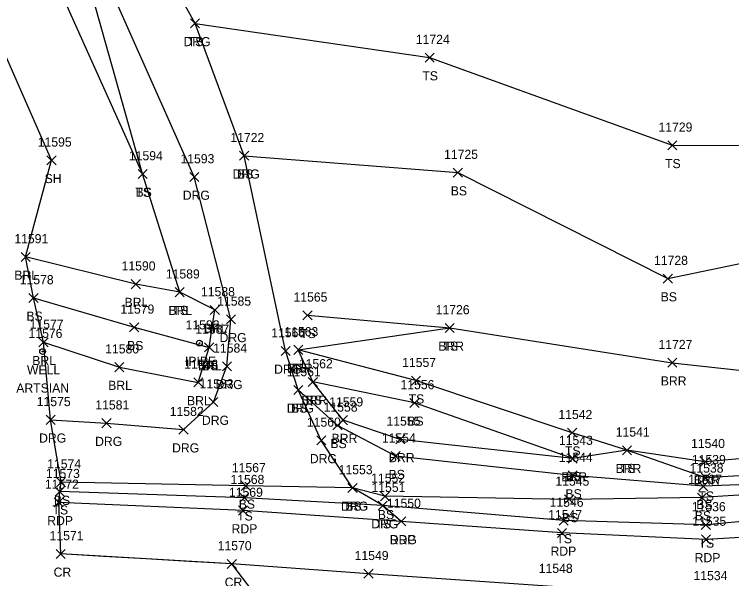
# Model space of a CAD drawing. Extents: x 1482574 to 1485769, y 580696 to 595649.
# Drawn here: x 1482982.6 to 1483140, y 582945.6 to 583069.4 of the extents above; entities that cross this region are included whole.
import ezdxf

# ---------------------------------------------------------------- set-up
doc = ezdxf.new("R2010")
doc.units = 0
for name, color, linetype in [('L_A', 7, 'Continuous'), ('L_I', 7, 'Continuous'), ('L_TIC', 7, 'Continuous'), ('LABL', 7, 'Continuous'), ('LELB', 7, 'Continuous'), ('LSOGP', 7, 'Continuous'), ('M_A', 7, 'Continuous'), ('M_I', 7, 'Continuous'), ('MPIP', 7, 'Continuous'), ('P_A', 7, 'Continuous'), ('P_I', 7, 'Continuous'), ('P_TIC', 7, 'Continuous'), ('PET', 7, 'Continuous'), ('PRC', 7, 'Continuous'), ('R_A', 7, 'Continuous'), ('R_I', 7, 'Continuous'), ('R_TIC', 7, 'Continuous'), ('RDG', 7, 'Continuous'), ('U_A', 7, 'Continuous'), ('U_C', 7, 'Continuous'), ('U_I', 7, 'Continuous'), ('UWW', 7, 'Continuous')]:
    doc.layers.add(name, color=color, linetype=linetype)

msp = doc.modelspace()

# ---------------------------------------------------------------- linework, layer by layer
at = {"layer": 'L_TIC'}
for points in [[(1483021.27, 583066.43), (1483023.27, 583068.43)], [(1483023.27, 583066.43), (1483021.27, 583068.43)], [(1483072.72, 583058.93), (1483074.72, 583060.93)], [(1483074.72, 583058.93), (1483072.72, 583060.93)], [(1483125.95, 583039.68), (1483127.95, 583041.68)], [(1483127.95, 583039.68), (1483125.95, 583041.68)], [(1483032.04, 583037.39), (1483034.04, 583039.39)], [(1483034.04, 583037.39), (1483032.04, 583039.39)], [(1482989.8, 583036.4), (1482991.8, 583038.4)], [(1482991.8, 583036.4), (1482989.8, 583038.4)], [(1483009.79, 583033.4), (1483011.79, 583035.4)], [(1483011.79, 583033.4), (1483009.79, 583035.4)], [(1483009.79, 583033.4), (1483011.79, 583035.4)], [(1483011.79, 583033.4), (1483009.79, 583035.4)], [(1483078.92, 583033.7), (1483080.92, 583035.7)], [(1483080.92, 583033.7), (1483078.92, 583035.7)], [(1482984.11, 583015.2), (1482986.11, 583017.2)], [(1482986.11, 583015.2), (1482984.11, 583017.2)], [(1483124.96, 583010.45), (1483126.96, 583012.45)], [(1483126.96, 583010.45), (1483124.96, 583012.45)], [(1483008.28, 583009.23), (1483010.28, 583011.23)], [(1483010.28, 583009.23), (1483008.28, 583011.23)], [(1483017.91, 583007.47), (1483019.91, 583009.47)], [(1483019.91, 583007.47), (1483017.91, 583009.47)], [(1483017.91, 583007.47), (1483019.91, 583009.47)], [(1483019.91, 583007.47), (1483017.91, 583009.47)], [(1482985.85, 583006.21), (1482987.85, 583008.21)], [(1482987.85, 583006.21), (1482985.85, 583008.21)], [(1483025.61, 583003.57), (1483027.61, 583005.57)], [(1483027.61, 583003.57), (1483025.61, 583005.57)], [(1483045.94, 583002.4), (1483047.94, 583004.4)], [(1483047.94, 583002.4), (1483045.94, 583004.4)], [(1483007.93, 582999.76), (1483009.93, 583001.76)], [(1483009.93, 582999.76), (1483007.93, 583001.76)], [(1483077.13, 582999.63), (1483079.13, 583001.63)], [(1483079.13, 582999.63), (1483077.13, 583001.63)], [(1483077.13, 582999.63), (1483079.13, 583001.63)], [(1483079.13, 582999.63), (1483077.13, 583001.63)], [(1482988.04, 582996.47), (1482990.04, 582998.47)], [(1482990.04, 582996.47), (1482988.04, 582998.47)], [(1483024.37, 582995.35), (1483026.37, 582997.35)], [(1483026.37, 582995.35), (1483024.37, 582997.35)], [(1483024.37, 582995.35), (1483026.37, 582997.35)], [(1483026.37, 582995.35), (1483024.37, 582997.35)], [(1483043.93, 582994.81), (1483045.93, 582996.81)], [(1483045.93, 582994.81), (1483043.93, 582996.81)], [(1483043.93, 582994.81), (1483045.93, 582996.81)], [(1483045.93, 582994.81), (1483043.93, 582996.81)], [(1483125.95, 582992), (1483127.95, 582994)], [(1483127.95, 582992), (1483125.95, 582994)], [(1483004.68, 582991.03), (1483006.68, 582993.03)], [(1483006.68, 582991.03), (1483004.68, 582993.03)], [(1483021.98, 582987.67), (1483023.98, 582989.67)], [(1483023.98, 582987.67), (1483021.98, 582989.67)], [(1483047.11, 582987.78), (1483049.11, 582989.78)], [(1483049.11, 582987.78), (1483047.11, 582989.78)], [(1483047.11, 582987.78), (1483049.11, 582989.78)], [(1483049.11, 582987.78), (1483047.11, 582989.78)], [(1483069.72, 582988.06), (1483071.72, 582990.06)], [(1483071.72, 582988.06), (1483069.72, 582990.06)], [(1483043.91, 582986.03), (1483045.91, 582988.03)], [(1483045.91, 582986.03), (1483043.91, 582988.03)], [(1483069.41, 582983.18), (1483071.41, 582985.18)], [(1483071.41, 582983.18), (1483069.41, 582985.18)], [(1483053.74, 582979.4), (1483055.74, 582981.4)], [(1483055.74, 582979.4), (1483053.74, 582981.4)], [(1483052.52, 582978.26), (1483054.52, 582980.26)], [(1483054.52, 582978.26), (1483052.52, 582980.26)], [(1483104, 582976.64), (1483106, 582978.64)], [(1483106, 582976.64), (1483104, 582978.64)], [(1483066.28, 582975.18), (1483068.28, 582977.18)], [(1483068.28, 582975.18), (1483066.28, 582977.18)], [(1483116.01, 582972.8), (1483118.01, 582974.8)], [(1483118.01, 582972.8), (1483116.01, 582974.8)], [(1483116.01, 582972.8), (1483118.01, 582974.8)], [(1483118.01, 582972.8), (1483116.01, 582974.8)], [(1483065.28, 582971.49), (1483067.28, 582973.49)], [(1483067.28, 582971.49), (1483065.28, 582973.49)], [(1483104.1, 582970.98), (1483106.1, 582972.98)], [(1483106.1, 582970.98), (1483104.1, 582972.98)], [(1483104.1, 582970.98), (1483106.1, 582972.98)], [(1483106.1, 582970.98), (1483104.1, 582972.98)], [(1483133.17, 582970.28), (1483135.17, 582972.28)], [(1483135.17, 582970.28), (1483133.17, 582972.28)], [(1483104.08, 582967.25), (1483106.08, 582969.25)], [(1483106.08, 582967.25), (1483104.08, 582969.25)], [(1483133.28, 582966.76), (1483135.28, 582968.76)], [(1483135.28, 582966.76), (1483133.28, 582968.76)], [(1482991.88, 582965.8), (1482993.88, 582967.8)], [(1482993.88, 582965.8), (1482991.88, 582967.8)], [(1483032.42, 582964.98), (1483034.42, 582966.98)], [(1483034.42, 582964.98), (1483032.42, 582966.98)], [(1483132.76, 582964.88), (1483134.76, 582966.88)], [(1483134.76, 582964.88), (1483132.76, 582966.88)], [(1482991.61, 582963.71), (1482993.61, 582965.71)], [(1482993.61, 582963.71), (1482991.61, 582965.71)], [(1483055.8, 582964.53), (1483057.8, 582966.53)], [(1483057.8, 582964.53), (1483055.8, 582966.53)], [(1483032.11, 582962.39), (1483034.11, 582964.39)], [(1483034.11, 582962.39), (1483032.11, 582964.39)], [(1483062.93, 582962.69), (1483064.93, 582964.69)], [(1483064.93, 582962.69), (1483062.93, 582964.69)], [(1483103.33, 582962.01), (1483105.33, 582964.01)], [(1483105.33, 582962.01), (1483103.33, 582964.01)], [(1483132.44, 582962.41), (1483134.44, 582964.41)], [(1483134.44, 582962.41), (1483132.44, 582964.41)], [(1483062.43, 582960.65), (1483064.43, 582962.65)], [(1483064.43, 582960.65), (1483062.43, 582962.65)], [(1483102.12, 582957.39), (1483104.12, 582959.39)], [(1483104.12, 582957.39), (1483102.12, 582959.39)], [(1483133.3, 582956.42), (1483135.3, 582958.42)], [(1483135.3, 582956.42), (1483133.3, 582958.42)]]:
    msp.add_lwpolyline(points, dxfattribs=at)
at = {"layer": 'LABL'}
for points in [[(1483308.84, 583029.56), (1483275.7, 583007.91), (1483243.49, 582991.9), (1483206.58, 582979.93), (1483165.14, 582973.97), (1483134.17, 582971.28), (1483117.01, 582973.8), (1483105.1, 582971.98), (1483067.28, 582976.18), (1483054.74, 582980.4), (1483048.11, 582988.78), (1483044.93, 582995.81), (1483078.13, 583000.63), (1483126.95, 582993), (1483165.74, 582988.75), (1483197.07, 582992.4), (1483217.41, 582997.58), (1483242.71, 583009.11), (1483266.43, 583021.25), (1483286.89, 583033.23), (1483312.43, 583053.51)], [(1482989.04, 582997.47), (1483005.68, 582992.03), (1483022.98, 582988.67), (1483025.37, 582996.35), (1483026.61, 583004.57), (1483018.91, 583008.47), (1483009.28, 583010.23), (1482985.11, 583016.2)]]:
    msp.add_lwpolyline(points, dxfattribs=at)
at = {"layer": 'LELB'}
for points in [[(1483469.33, 583421.95), (1483466.35, 583421.95), (1483456.79, 583407.14), (1483450.28, 583393.9), (1483447.78, 583346.95), (1483444.63, 583315.66), (1483433.7, 583275.62), (1483429.65, 583254.01), (1483417.18, 583202.74), (1483403.07, 583158.15), (1483389.35, 583122.63), (1483371.94, 583090.5), (1483346.47, 583056.7), (1483313.53, 583024.51), (1483278.17, 583001.73), (1483245.32, 582985.17), (1483207.66, 582972.69), (1483164.69, 582967.06), (1483133.76, 582965.88), (1483105.08, 582968.25), (1483066.28, 582972.49), (1483053.52, 582979.26), (1483044.91, 582987.03)], [(1483464.8, 583381.18), (1483455.44, 583346.11), (1483449.41, 583314.03), (1483439.83, 583274.39), (1483434.83, 583252.57), (1483422.19, 583203.05), (1483407.94, 583155.37), (1483393.98, 583120.7), (1483377.17, 583085.6), (1483350.54, 583052.14), (1483318.1, 583020.42), (1483281.81, 582996.17), (1483247.47, 582979.74), (1483208.71, 582967.14), (1483165.31, 582960.27), (1483134.3, 582957.42), (1483103.12, 582958.39), (1483063.43, 582961.65), (1483033.11, 582963.39), (1482992.61, 582964.71)], [(1483018.91, 583008.47), (1483010.79, 583034.4), (1482995.96, 583086.91), (1482971.46, 583131.56), (1482945.89, 583177.67), (1482918.2, 583226.98), (1482898.55, 583257.23), (1482875.12, 583252.54)], [(1483010.79, 583034.4), (1482988.33, 583084.44), (1482967.58, 583130.09), (1482940.89, 583175.97), (1482915.51, 583225.81), (1482897.28, 583250.66), (1482876.8, 583244.53)], [(1483022.27, 583067.43), (1483073.72, 583059.93), (1483126.95, 583040.68), (1483165.73, 583040.66), (1483212.9, 583014.54), (1483242.71, 583009.11)], [(1483033.04, 583038.39), (1483079.92, 583034.7), (1483125.96, 583011.45), (1483166.76, 583019.96), (1483217.41, 582997.58)], [(1483310.98, 583026.58), (1483277.27, 583004.67), (1483244.29, 582987.97), (1483207.05, 582975.1), (1483164.82, 582969.54), (1483134.28, 582967.76), (1483117.01, 582973.8), (1483105, 582977.64), (1483070.72, 582989.06), (1483044.93, 582995.81)], [(1483315.19, 583023.75), (1483278.75, 583000.44), (1483245.86, 582983.26), (1483208.1, 582971.23), (1483164.68, 582965.39), (1483133.44, 582963.41), (1483104.33, 582963.01), (1483063.93, 582963.69), (1483056.8, 582965.53), (1483033.42, 582965.98), (1482992.88, 582966.8)], [(1482986.85, 583007.21), (1483008.93, 583000.76), (1483025.37, 582996.35)], [(1483046.94, 583003.4), (1483078.13, 583000.63)], [(1483105.1, 582971.98), (1483070.41, 582984.18), (1483048.11, 582988.78)]]:
    msp.add_lwpolyline(points, dxfattribs=at)
at = {"layer": 'LSOGP'}
msp.add_lwpolyline([(1483039.45, 582936.9), (1483030.35, 582948.86), (1483020.97, 582949.41), (1483011.59, 582949.96), (1483002.21, 582950.51), (1482992.83, 582951.06), (1482992.37, 582962.35), (1482992.61, 582964.71), (1482992.88, 582966.8), (1482990.59, 582980.47), (1482989.04, 582997.47), (1482986.85, 583007.21), (1482985.11, 583016.2), (1482990.8, 583037.4), (1482971.6, 583081.21)], dxfattribs=at)
at = {"layer": 'MPIP'}
for radius in [0.625, 0.0833]:
    msp.add_circle((1483023.24, 582997.3), radius, dxfattribs=at)
at = {"layer": 'P_TIC'}
for points in [[(1482991.37, 582961.35), (1482993.37, 582963.35)], [(1482993.37, 582961.35), (1482991.37, 582963.35)], [(1483031.8, 582959.58), (1483033.8, 582961.58)], [(1483033.8, 582959.58), (1483031.8, 582961.58)], [(1483066.48, 582957.18), (1483068.48, 582959.18)], [(1483068.48, 582957.18), (1483066.48, 582959.18)], [(1483101.75, 582954.66), (1483103.75, 582956.66)], [(1483103.75, 582954.66), (1483101.75, 582956.66)], [(1483133.36, 582953.23), (1483135.36, 582955.23)], [(1483135.36, 582953.23), (1483133.36, 582955.23)], [(1482991.83, 582950.06), (1482993.83, 582952.06)], [(1482993.83, 582950.06), (1482991.83, 582952.06)], [(1483029.35, 582947.86), (1483031.35, 582949.86)], [(1483031.35, 582947.86), (1483029.35, 582949.86)], [(1483059.31, 582945.71), (1483061.31, 582947.71)], [(1483061.31, 582945.71), (1483059.31, 582947.71)]]:
    msp.add_lwpolyline(points, dxfattribs=at)
at = {"layer": 'PET'}
msp.add_lwpolyline([(1483511.92, 583571.09), (1483496.28, 583508.73), (1483487.22, 583470.03), (1483474.79, 583419.59), (1483466.19, 583381.57), (1483457.71, 583345.65), (1483450.2, 583313.7), (1483440.82, 583274.3), (1483435.83, 583252.18), (1483423.1, 583202.8), (1483409.25, 583154.54), (1483397.16, 583119.52), (1483379.57, 583084.11), (1483352.88, 583049.38), (1483319.73, 583018.16), (1483283.7, 582994.02), (1483248.61, 582977.24), (1483209.52, 582964.18), (1483165.99, 582956.07), (1483134.36, 582954.23), (1483102.75, 582955.66), (1483067.48, 582958.18), (1483032.8, 582960.58), (1482992.37, 582962.35)], dxfattribs=at)
at = {"layer": 'PRC'}
msp.add_lwpolyline([(1483327.65, 583009.41), (1483290.99, 582984.57), (1483253.72, 582966.42), (1483211.51, 582952.49), (1483167.16, 582944.55), (1483134.63, 582942.3), (1483100.68, 582943.89), (1483060.31, 582946.71), (1483030.35, 582948.86), (1482992.83, 582951.06)], dxfattribs=at)
at = {"layer": 'R_TIC'}
for points in [[(1483021.27, 583066.43), (1483023.27, 583068.43)], [(1483023.27, 583066.43), (1483021.27, 583068.43)], [(1483032.04, 583037.39), (1483034.04, 583039.39)], [(1483034.04, 583037.39), (1483032.04, 583039.39)], [(1483021.1, 583032.74), (1483023.1, 583034.74)], [(1483023.1, 583032.74), (1483021.1, 583034.74)], [(1483029.16, 583001.51), (1483031.16, 583003.51)], [(1483031.16, 583001.51), (1483029.16, 583003.51)], [(1483041.13, 582994.57), (1483043.13, 582996.57)], [(1483043.13, 582994.57), (1483041.13, 582996.57)], [(1483028.28, 582991.21), (1483030.28, 582993.21)], [(1483030.28, 582991.21), (1483028.28, 582993.21)], [(1483043.91, 582986.03), (1483045.91, 582988.03)], [(1483045.91, 582986.03), (1483043.91, 582988.03)], [(1483025.3, 582983.37), (1483027.3, 582985.37)], [(1483027.3, 582983.37), (1483025.3, 582985.37)], [(1482989.59, 582979.47), (1482991.59, 582981.47)], [(1482991.59, 582979.47), (1482989.59, 582981.47)], [(1483001.87, 582978.74), (1483003.87, 582980.74)], [(1483003.87, 582978.74), (1483001.87, 582980.74)], [(1483018.75, 582977.31), (1483020.75, 582979.31)], [(1483020.75, 582977.31), (1483018.75, 582979.31)], [(1483048.97, 582974.96), (1483050.97, 582976.96)], [(1483050.97, 582974.96), (1483048.97, 582976.96)], [(1483055.8, 582964.53), (1483057.8, 582966.53)], [(1483057.8, 582964.53), (1483055.8, 582966.53)], [(1483062.43, 582960.65), (1483064.43, 582962.65)], [(1483064.43, 582960.65), (1483062.43, 582962.65)], [(1483066.48, 582957.18), (1483068.48, 582959.18)], [(1483068.48, 582957.18), (1483066.48, 582959.18)]]:
    msp.add_lwpolyline(points, dxfattribs=at)
at = {"layer": 'RDG'}
for points in [[(1482990.59, 582980.47), (1483002.87, 582979.74), (1483019.75, 582978.31), (1483026.3, 582984.37), (1483029.28, 582992.21), (1483030.16, 583002.51), (1483022.1, 583033.74), (1482998.07, 583087.86), (1482975.13, 583133.46), (1482949.27, 583179.89), (1482921.76, 583227.8), (1482891.1, 583274.04), (1482863.16, 583312.88), (1482836.17, 583351.95), (1482809.08, 583389.88)], [(1483067.48, 582958.18), (1483063.43, 582961.65), (1483056.8, 582965.53), (1483049.97, 582975.96), (1483044.91, 582987.03), (1483042.13, 582995.57), (1483033.04, 583038.39), (1483022.27, 583067.43), (1483008.45, 583092.46), (1482985.55, 583136.52), (1482965.18, 583172.08), (1482942.19, 583211.9), (1482925.01, 583240.09), (1482902.56, 583276.06), (1482878.62, 583316.54), (1482855.54, 583346.75), (1482826.8, 583383.4)]]:
    msp.add_lwpolyline(points, dxfattribs=at)
at = {"layer": 'UWW'}
for radius in [0.625, 0.0833]:
    msp.add_circle((1482988.84, 582995.44), radius, dxfattribs=at)

# ---------------------------------------------------------------- texts
at = {"layer": 'L_A'}
for s, p in [('TS', (1483020.68, 583062.43)), ('TS', (1483072.13, 583054.93)), ('TS', (1483125.36, 583035.68)), ('SH', (1482989.29, 583032.4)), ('BS', (1483031.48, 583033.39)), ('TS', (1483009.2, 583029.4)), ('BS', (1483009.23, 583029.4)), ('BS', (1483078.36, 583029.7)), ('BRL', (1482982.65, 583011.2)), ('BS', (1483124.4, 583006.45)), ('BRL', (1483006.83, 583005.23)), ('BRL', (1483016.45, 583003.47)), ('TS', (1483017.32, 583003.47)), ('BS', (1482985.29, 583002.21)), ('BRL', (1483024.15, 582999.57)), ('TS', (1483045.35, 582998.4)), ('BS', (1483007.37, 582995.76)), ('BRR', (1483075.62, 582995.63)), ('TS', (1483076.54, 582995.63)), ('BRL', (1482986.58, 582992.47)), ('BRL', (1483022.91, 582991.35)), ('BS', (1483023.81, 582991.35)), ('BRR', (1483042.42, 582990.81)), ('TS', (1483043.34, 582990.81)), ('BRL', (1483003.23, 582987.03)), ('BRR', (1483124.43, 582988)), ('BRL', (1483020.52, 582983.67)), ('BRR', (1483045.6, 582983.78)), ('BS', (1483046.55, 582983.78)), ('TS', (1483069.13, 582984.06)), ('BS', (1483043.35, 582982.03)), ('BS', (1483068.85, 582979.18)), ('BS', (1483051.96, 582974.26)), ('BRR', (1483052.23, 582975.4)), ('TS', (1483103.41, 582972.64)), ('BRR', (1483064.77, 582971.18)), ('BRR', (1483114.5, 582968.8)), ('TS', (1483115.42, 582968.8)), ('BS', (1483064.72, 582967.49)), ('BRR', (1483102.59, 582966.98)), ('BS', (1483103.54, 582966.98)), ('BRR', (1483131.66, 582966.28)), ('BS', (1483103.52, 582963.25)), ('BS', (1482991.32, 582961.8)), ('TS', (1483132.69, 582962.76)), ('BS', (1483031.86, 582960.98)), ('BS', (1483055.24, 582960.53)), ('BS', (1483132.2, 582960.88)), ('TS', (1482991.02, 582959.71)), ('BS', (1483062.37, 582958.69)), ('TS', (1483031.52, 582958.39)), ('BS', (1483102.77, 582958.01)), ('BS', (1483131.88, 582958.41)), ('TS', (1483061.84, 582956.65)), ('TS', (1483101.53, 582953.39)), ('TS', (1483132.71, 582952.42))]:
    msp.add_text(s, height=2, dxfattribs=at).set_placement(p)
at = {"layer": 'L_I'}
for s, p in [('11724', (1483070.7, 583062.93)), ('11729', (1483123.92, 583043.68)), ('11595', (1482987.78, 583040.4)), ('11722', (1483030.02, 583041.39)), ('11594', (1483007.77, 583037.4)), ('11594', (1483007.77, 583037.4)), ('11725', (1483076.9, 583037.7)), ('11591', (1482982.65, 583019.2)), ('11728', (1483122.94, 583014.45)), ('11590', (1483006.17, 583013.23)), ('11589', (1483015.87, 583011.47)), ('11589', (1483015.87, 583011.47)), ('11578', (1482983.83, 583010.21)), ('11588', (1483023.58, 583007.57)), ('11565', (1483043.87, 583006.4)), ('11579', (1483005.9, 583003.76)), ('11726', (1483075.05, 583003.63)), ('11726', (1483075.05, 583003.63)), ('11577', (1482986.01, 583000.47)), ('11587', (1483022.34, 582999.35)), ('11587', (1483022.34, 582999.35)), ('11563', (1483041.86, 582998.81)), ('11563', (1483041.86, 582998.81)), ('11580', (1483002.57, 582995.03)), ('11727', (1483123.92, 582996)), ('11586', (1483019.9, 582991.67)), ('11562', (1483045.04, 582991.78)), ('11562', (1483045.04, 582991.78)), ('11557', (1483067.7, 582992.06)), ('11561', (1483042.41, 582990.03)), ('11556', (1483067.33, 582987.18)), ('11558', (1483050.49, 582982.26)), ('11559', (1483051.71, 582983.4)), ('11542', (1483101.97, 582980.64)), ('11555', (1483064.26, 582979.18)), ('11541', (1483114.55, 582976.8)), ('11541', (1483114.55, 582976.8)), ('11554', (1483063.26, 582975.49)), ('11543', (1483102.08, 582974.98)), ('11543', (1483102.08, 582974.98)), ('11540', (1483131.06, 582974.28)), ('11544', (1483102.05, 582971.25)), ('11574', (1482989.85, 582969.8)), ('11539', (1483131.24, 582970.76)), ('11567', (1483030.35, 582968.98)), ('11553', (1483053.78, 582968.53)), ('11538', (1483130.74, 582968.88)), ('11573', (1482989.58, 582967.71)), ('11568', (1483030.04, 582966.39)), ('11552', (1483060.9, 582966.69)), ('11537', (1483130.42, 582966.41)), ('11545', (1483101.31, 582966.01)), ('11551', (1483060.97, 582964.65)), ('11546', (1483100.04, 582961.39)), ('11536', (1483131.22, 582960.42))]:
    msp.add_text(s, height=2, dxfattribs=at).set_placement(p)
at = {"layer": 'M_A'}
msp.add_text('IPIPE', height=2, dxfattribs=at).set_placement((1483020.07, 582992.3))
at = {"layer": 'M_I'}
msp.add_text('11592', height=2, dxfattribs=at).set_placement((1483020.21, 583000.3))
at = {"layer": 'P_A'}
for s, p in [('RDP', (1482989.86, 582957.35)), ('RDP', (1483030.29, 582955.58)), ('RDP', (1483064.97, 582953.18)), ('RDP', (1483100.24, 582950.66)), ('RDP', (1483131.85, 582949.23)), ('CR', (1482991.26, 582946.06)), ('CR', (1483028.78, 582943.86))]:
    msp.add_text(s, height=2, dxfattribs=at).set_placement(p)
at = {"layer": 'P_I'}
for s, p in [('11572', (1482989.35, 582965.35)), ('11569', (1483029.72, 582963.58)), ('11550', (1483064.37, 582961.18)), ('11547', (1483099.72, 582958.66)), ('11535', (1483131.34, 582957.23)), ('11571', (1482990.37, 582954.06)), ('11570', (1483027.24, 582951.86)), ('11549', (1483057.28, 582949.71)), ('11548', (1483097.66, 582946.89)), ('11534', (1483131.6, 582945.3))]:
    msp.add_text(s, height=2, dxfattribs=at).set_placement(p)
at = {"layer": 'R_A'}
for p in [(1483019.75, 583062.43), (1483030.53, 583033.39), (1483019.59, 583028.74), (1483027.65, 582997.51), (1483039.62, 582990.57), (1483026.77, 582987.21), (1483042.4, 582982.03), (1483023.79, 582979.37), (1482988.07, 582975.47), (1483000.36, 582974.74), (1483017.24, 582973.31), (1483047.46, 582970.96), (1483054.29, 582960.53), (1483060.92, 582956.65), (1483064.97, 582953.18)]:
    msp.add_text('DRG', height=2, dxfattribs=at).set_placement(p)
at = {"layer": 'R_I'}
for s, p in [('11722', (1483030.02, 583041.39)), ('11593', (1483019.08, 583036.74)), ('11585', (1483027.14, 583005.51)), ('11566', (1483039, 582998.57)), ('11584', (1483026.25, 582995.21)), ('11561', (1483042.41, 582990.03)), ('11583', (1483023.28, 582987.37)), ('11575', (1482987.56, 582983.47)), ('11581', (1483000.41, 582982.74)), ('11582', (1483016.73, 582981.31)), ('11560', (1483046.81, 582978.96)), ('11553', (1483053.78, 582968.53)), ('11551', (1483060.97, 582964.65)), ('11550', (1483064.37, 582961.18))]:
    msp.add_text(s, height=2, dxfattribs=at).set_placement(p)
at = {"layer": 'U_A'}
msp.add_text('WELL', height=2, dxfattribs=at).set_placement((1482985.41, 582990.44))
at = {"layer": 'U_C'}
msp.add_text('ARTSIAN', height=2, dxfattribs=at).set_placement((1482983.07, 582986.44))
at = {"layer": 'U_I'}
msp.add_text('11576', height=2, dxfattribs=at).set_placement((1482985.76, 582998.44))

doc.saveas('drawing.dxf')
